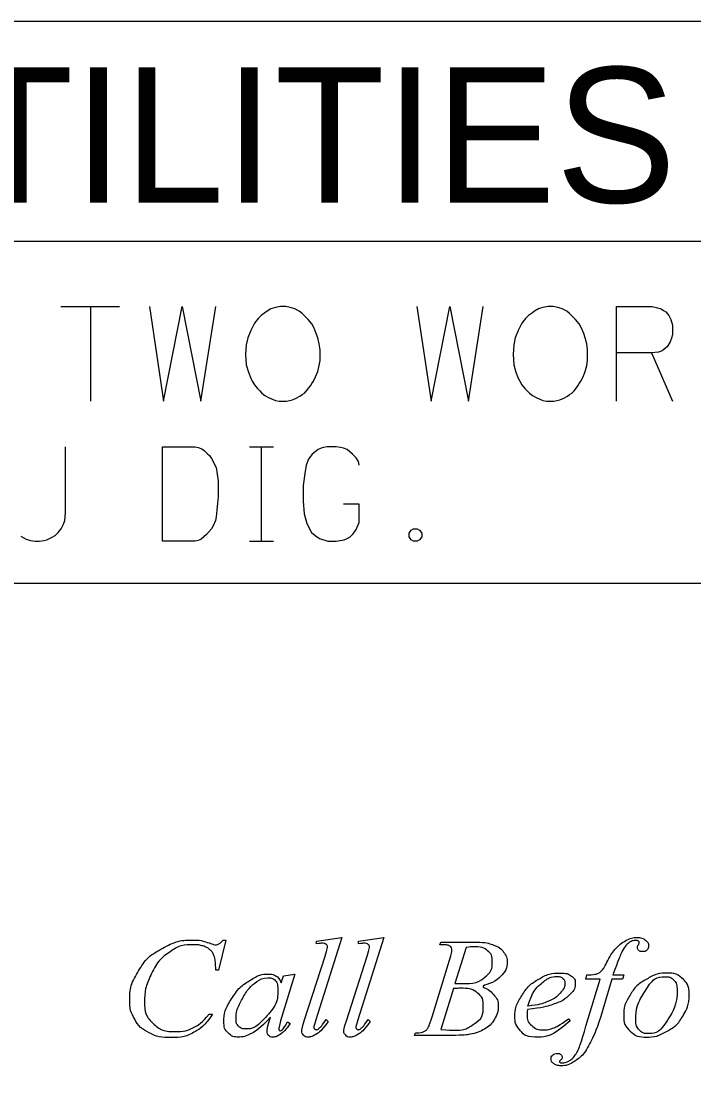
# Model space of a CAD drawing. Extents: x -9.1 to 34, y -3.1 to 22.
# Drawn here: x 6.061 to 7.056, y 3.861 to 5.437 of the extents above; entities that cross this region are included whole.
import ezdxf

# ---------------------------------------------------------------- set-up
doc = ezdxf.new("R2010")
doc.units = 0
doc.layers.add('SH_Data', color=7, linetype='Continuous')

msp = doc.modelspace()

# ---------------------------------------------------------------- linework, layer by layer
at = {"layer": 'SH_Data'}
for p, q in [((3.1861, 5.1116), (8.3861, 5.1116)), ((6.1195, 5.0146), (6.2066, 5.0146)), ((6.1636, 5.0146), (6.1636, 4.8746)), ((6.9936, 4.9462), (7.0245, 4.8746)), ((6.3989, 4.8075), (6.4342, 4.8075)), ((6.4166, 4.6675), (6.4166, 4.8075)), ((6.3989, 4.6675), (6.4342, 4.6675)), ((3.1861, 4.6057), (8.3861, 4.6057))]:
    msp.add_line(p, q, dxfattribs=at)
msp.add_lwpolyline([(3.1861, 5.4367), (8.3861, 5.4367), (8.3861, 2.3367), (3.1861, 2.3367)], close=True, dxfattribs=at)
msp.add_lwpolyline([(3.1861, 5.4367), (8.3861, 5.4367), (8.3861, 2.3367), (3.1861, 2.3367)], close=True, dxfattribs=at)
for points in [[(6.2507, 5.0146), (6.2716, 4.8746), (6.2992, 5.0146), (6.3267, 4.8746), (6.3488, 5.0146)], [(6.437, 5.0135), (6.4336, 5.0123), (6.4304, 5.0113), (6.4248, 5.0079), (6.4215, 5.0057), (6.416, 5.0013), (6.4116, 4.9969), (6.4094, 4.9947), (6.4061, 4.9903), (6.4006, 4.9793), (6.3962, 4.9683), (6.394, 4.9583), (6.3929, 4.944), (6.394, 4.9286), (6.3973, 4.9176), (6.4006, 4.9087), (6.4028, 4.9043), (6.4061, 4.8988), (6.4105, 4.8933), (6.4138, 4.89), (6.4171, 4.8867), (6.4215, 4.8834), (6.427, 4.8801), (6.437, 4.8757), (6.4425, 4.8746), (6.4535, 4.8746), (6.4579, 4.8757), (6.4623, 4.8768), (6.4678, 4.879), (6.4733, 4.8823), (6.4766, 4.8845), (6.4799, 4.8867), (6.4833, 4.89), (6.4866, 4.8944), (6.4888, 4.8977), (6.491, 4.901), (6.4932, 4.9043), (6.4965, 4.9109), (6.4998, 4.9187), (6.502, 4.9275), (6.5031, 4.9352), (6.5031, 4.9363), (6.5031, 4.944), (6.5031, 4.9506), (6.502, 4.9594), (6.4998, 4.9683), (6.4976, 4.9749), (6.4943, 4.9826), (6.491, 4.9892), (6.4855, 4.9958), (6.4811, 5.0002), (6.4766, 5.0046), (6.4722, 5.0079), (6.4656, 5.0113), (6.459, 5.0135), (6.4524, 5.0146), (6.4447, 5.0146), (6.437, 5.0135)], [(6.6464, 5.0146), (6.6673, 4.8746), (6.6949, 5.0146), (6.7225, 4.8746), (6.7445, 5.0146)], [(6.8327, 5.0135), (6.8294, 5.0123), (6.8261, 5.0113), (6.8206, 5.0079), (6.8173, 5.0057), (6.8117, 5.0013), (6.8073, 4.9969), (6.8051, 4.9947), (6.8018, 4.9903), (6.7963, 4.9793), (6.7919, 4.9683), (6.7897, 4.9583), (6.7886, 4.944), (6.7897, 4.9286), (6.793, 4.9176), (6.7963, 4.9087), (6.7985, 4.9043), (6.8018, 4.8988), (6.8062, 4.8933), (6.8095, 4.89), (6.8129, 4.8867), (6.8173, 4.8834), (6.8228, 4.8801), (6.8327, 4.8757), (6.8382, 4.8746), (6.8492, 4.8746), (6.8536, 4.8757), (6.858, 4.8768), (6.8636, 4.879), (6.8691, 4.8823), (6.8724, 4.8845), (6.8757, 4.8867), (6.879, 4.89), (6.8823, 4.8944), (6.8845, 4.8977), (6.8867, 4.901), (6.8889, 4.9043), (6.8922, 4.9109), (6.8955, 4.9187), (6.8977, 4.9275), (6.8988, 4.9352), (6.8988, 4.9363), (6.8988, 4.944), (6.8988, 4.9506), (6.8977, 4.9594), (6.8955, 4.9683), (6.8933, 4.9749), (6.89, 4.9826), (6.8867, 4.9892), (6.8812, 4.9958), (6.8768, 5.0002), (6.8724, 5.0046), (6.868, 5.0079), (6.8614, 5.0113), (6.8547, 5.0135), (6.8481, 5.0146), (6.8404, 5.0146), (6.8327, 5.0135)], [(6.9418, 4.8746), (6.9418, 5.0146), (6.9947, 5.0146), (7.0002, 5.0135), (7.008, 5.0113), (7.0113, 5.009), (7.0146, 5.0068), (7.019, 5.0013), (7.0223, 4.9958), (7.0245, 4.987), (7.0245, 4.9738), (7.0234, 4.9694), (7.0212, 4.9628), (7.0168, 4.955), (7.0124, 4.9517), (7.0091, 4.9495), (7.0069, 4.9484), (7.0036, 4.9473), (6.9936, 4.9462), (6.9418, 4.9462)], [(6.0605, 4.6752), (6.0638, 4.673), (6.0682, 4.6708), (6.0749, 4.6686), (6.0815, 4.6675), (6.0881, 4.6675), (6.0947, 4.6686), (6.0991, 4.6697), (6.1057, 4.673), (6.1112, 4.6763), (6.1157, 4.6807), (6.1201, 4.6862), (6.1234, 4.6928), (6.1256, 4.6984), (6.1267, 4.7094), (6.1267, 4.8075)], [(6.27, 4.8075), (6.3185, 4.8075), (6.3229, 4.8064), (6.3284, 4.8042), (6.3317, 4.802), (6.3361, 4.7976), (6.3394, 4.7943), (6.3427, 4.7898), (6.3493, 4.7766), (6.3526, 4.7568), (6.3526, 4.7413), (6.3526, 4.7336), (6.3515, 4.7237), (6.3504, 4.7138), (6.3493, 4.7039), (6.3482, 4.6984), (6.3449, 4.6906), (6.3427, 4.6862), (6.335, 4.6774), (6.3273, 4.6708), (6.3251, 4.6697), (6.3229, 4.6686), (6.3185, 4.6675), (6.27, 4.6675), (6.27, 4.8075)], [(6.5609, 4.7799), (6.5599, 4.7854), (6.5565, 4.791), (6.551, 4.7965), (6.5433, 4.8031), (6.5378, 4.8053), (6.5334, 4.8064), (6.5268, 4.8075), (6.5136, 4.8075), (6.508, 4.8064), (6.5047, 4.8053), (6.5003, 4.8031), (6.4915, 4.7965), (6.486, 4.7888), (6.4827, 4.7799), (6.4805, 4.7678), (6.4783, 4.7502), (6.4783, 4.727), (6.4794, 4.7083), (6.4838, 4.694), (6.4904, 4.6807), (6.4959, 4.6763), (6.5025, 4.6719), (6.5146, 4.6675), (6.5268, 4.6675), (6.5389, 4.6697), (6.5433, 4.6719), (6.5477, 4.6741), (6.5521, 4.6785), (6.5565, 4.6851), (6.5609, 4.6951), (6.5609, 4.7226), (6.5378, 4.7226)], [(6.6414, 4.6862), (6.6469, 4.6862), (6.6502, 4.684), (6.6535, 4.6796), (6.6535, 4.6741), (6.6502, 4.6697), (6.6469, 4.6675), (6.6414, 4.6675), (6.6381, 4.6697), (6.6348, 4.6741), (6.6348, 4.6796), (6.6381, 4.684), (6.6414, 4.6862)], [(6.3639, 4.0777), (6.3529, 4.033), (6.3489, 4.033), (6.3484, 4.0442)], [(6.3599, 4.0777), (6.3639, 4.0777)], [(6.5354, 4.0816), (6.4969, 3.9598)], [(6.4979, 4.0722), (6.4979, 4.0759), (6.5354, 4.0816)], [(6.5976, 4.0816), (6.5591, 3.9598)], [(6.5601, 4.0722), (6.5601, 4.0759), (6.5976, 4.0816)], [(6.6802, 4.0708), (6.6817, 4.0746), (6.7349, 4.0746)], [(6.7191, 4.0666), (6.7027, 4.0135)], [(6.4798, 3.9581), (6.5105, 4.0539)], [(6.542, 3.9581), (6.5726, 4.0539)], [(6.6689, 3.9642), (6.6947, 4.0477)], [(6.4659, 4.0273), (6.4448, 3.9583), (6.4424, 3.949)], [(6.4455, 4.0144), (6.449, 4.0249), (6.4659, 4.0273)], [(6.8965, 3.9505), (6.9174, 4.0196), (6.8962, 4.0196), (6.8978, 4.0263)], [(6.9526, 4.0263), (6.9506, 4.0196), (6.9346, 4.0196), (6.9215, 3.9747)], [(6.9365, 4.0263), (6.9526, 4.0263)], [(6.7003, 4.0058), (6.6817, 3.9456)], [(6.339, 3.9681), (6.3442, 3.9681)], [(6.4273, 3.9558), (6.4297, 3.9634)], [(6.455, 3.9568), (6.4587, 3.9544)], [(6.512, 3.9602), (6.5152, 3.9571)], [(6.5742, 3.9602), (6.5774, 3.9571)], [(6.8708, 3.9611), (6.873, 3.9582)], [(6.697, 3.9366), (6.6427, 3.9366), (6.6441, 3.9403)]]:
    msp.add_lwpolyline(points, dxfattribs=at)
for points in [[(6.3442, 3.9681), (6.3321, 3.9503), (6.3175, 3.9419), (6.3028, 3.9335), (6.2824, 3.9335), (6.2642, 3.9335), (6.2503, 3.9405), (6.2363, 3.9476), (6.2289, 3.9604), (6.2216, 3.9732), (6.2216, 3.988), (6.2216, 4.0106), (6.2346, 4.0319), (6.2476, 4.0533), (6.2703, 4.0655), (6.2929, 4.0777), (6.316, 4.0777), (6.3268, 4.0777), (6.3402, 4.0729), (6.3461, 4.0708), (6.3487, 4.0708), (6.3514, 4.0708), (6.3533, 4.0719), (6.3553, 4.0729), (6.3599, 4.0777)], [(6.3484, 4.0442), (6.3479, 4.0503), (6.3459, 4.0551), (6.3439, 4.0598), (6.34, 4.0634), (6.336, 4.0669), (6.3299, 4.0689), (6.3239, 4.0708), (6.3165, 4.0708), (6.2968, 4.0708), (6.282, 4.0609), (6.2631, 4.0482), (6.2524, 4.025), (6.2436, 4.0059), (6.2436, 3.9863), (6.2436, 3.9663), (6.2563, 3.9543), (6.269, 3.9424), (6.2894, 3.9424), (6.3047, 3.9424), (6.3167, 3.9487), (6.3287, 3.955), (6.339, 3.9681)], [(6.5105, 4.0539), (6.5141, 4.0656), (6.5141, 4.0673), (6.5141, 4.0698), (6.512, 4.0713), (6.5099, 4.0729), (6.5055, 4.0729), (6.503, 4.0729), (6.4979, 4.0722)], [(6.5726, 4.0539), (6.5762, 4.0656), (6.5762, 4.0673), (6.5762, 4.0698), (6.5742, 4.0713), (6.5721, 4.0729), (6.5677, 4.0729), (6.5652, 4.0729), (6.5601, 4.0722)], [(6.6947, 4.0477), (6.6981, 4.0583), (6.6981, 4.0626), (6.6981, 4.0664), (6.6951, 4.0686), (6.6921, 4.0707), (6.6837, 4.0707), (6.6818, 4.0707), (6.6802, 4.0708)], [(6.7349, 4.0746), (6.7484, 4.0746), (6.7589, 4.0707), (6.7694, 4.0668), (6.7746, 4.0599), (6.7798, 4.053), (6.7798, 4.0453), (6.7798, 4.0334), (6.7701, 4.0238), (6.7603, 4.0142), (6.7383, 4.0096), (6.7529, 4.0049), (6.7597, 3.9972), (6.7666, 3.9895), (6.7666, 3.9802), (6.7666, 3.9699), (6.761, 3.9605), (6.7553, 3.9512), (6.7464, 3.946), (6.7375, 3.9408), (6.7249, 3.9383), (6.716, 3.9366), (6.697, 3.9366)], [(6.7027, 4.0135), (6.7098, 4.0134), (6.7129, 4.0134), (6.7356, 4.0134), (6.7467, 4.0226), (6.7578, 4.0318), (6.7578, 4.0456), (6.7578, 4.0561), (6.751, 4.0619), (6.7442, 4.0678), (6.7292, 4.0678), (6.7252, 4.0678), (6.7191, 4.0666)], [(6.8978, 4.0263), (6.9079, 4.0263), (6.9119, 4.0275), (6.9159, 4.0287), (6.9193, 4.032), (6.9226, 4.0353), (6.9273, 4.0443), (6.9335, 4.0565), (6.9391, 4.0632), (6.9469, 4.0723), (6.9555, 4.0768), (6.964, 4.0813), (6.9716, 4.0813), (6.9796, 4.0813), (6.9844, 4.0774), (6.9892, 4.0735), (6.9892, 4.0689), (6.9892, 4.0654), (6.9867, 4.0629), (6.9842, 4.0605), (6.9803, 4.0605), (6.9769, 4.0605), (6.9748, 4.0623), (6.9727, 4.0641), (6.9727, 4.0667), (6.9727, 4.0683), (6.9741, 4.0707), (6.9754, 4.0731), (6.9754, 4.0739), (6.9754, 4.0753), (6.9745, 4.076), (6.9732, 4.077), (6.9707, 4.077), (6.9644, 4.077), (6.9594, 4.0729), (6.9528, 4.0673), (6.9475, 4.0555), (6.9448, 4.0493), (6.9365, 4.0263)], [(6.4297, 3.9634), (6.414, 3.9461), (6.4008, 3.9392), (6.3914, 3.9342), (6.3823, 3.9342), (6.3735, 3.9342), (6.3672, 3.9403), (6.3609, 3.9464), (6.3609, 3.957), (6.3609, 3.9729), (6.3721, 3.9906), (6.3834, 4.0083), (6.4007, 4.0189), (6.4143, 4.0273), (6.4263, 4.0273), (6.4335, 4.0273), (6.4382, 4.0243), (6.443, 4.0214), (6.4455, 4.0144)], [(6.4258, 4.022), (6.4182, 4.022), (6.4097, 4.0161), (6.3976, 4.0076), (6.3882, 3.9909), (6.3788, 3.9742), (6.3788, 3.9608), (6.3788, 3.954), (6.383, 3.95), (6.3871, 3.9461), (6.3926, 3.9461), (6.406, 3.9461), (6.4217, 3.9622), (6.441, 3.9835), (6.4404, 4.006), (6.4404, 4.0145), (6.4365, 4.0183), (6.4325, 4.022), (6.4258, 4.022)], [(6.873, 3.9582), (6.8471, 3.9342), (6.8236, 3.9342), (6.8076, 3.9342), (6.7995, 3.9436), (6.7914, 3.953), (6.7914, 3.9642), (6.7914, 3.9794), (6.8015, 3.9952), (6.8115, 4.0111), (6.8267, 4.0199), (6.8419, 4.0287), (6.858, 4.0287), (6.8696, 4.0287), (6.8751, 4.0243), (6.8807, 4.02), (6.8807, 4.014), (6.8807, 4.0055), (6.8734, 3.9978), (6.8637, 3.9877), (6.8449, 3.9816), (6.8325, 3.9774), (6.8099, 3.975)], [(6.8107, 3.98), (6.8273, 3.9817), (6.8377, 3.9859), (6.8515, 3.9915), (6.8583, 3.9993), (6.8652, 4.007), (6.8652, 4.0141), (6.8652, 4.0183), (6.8623, 4.021), (6.8593, 4.0236), (6.8538, 4.0236), (6.8424, 4.0236), (6.8296, 4.0126), (6.8168, 4.0016), (6.8107, 3.98)], [(7.0494, 3.9969), (7.0494, 3.9816), (7.0407, 3.9667), (7.032, 3.9517), (7.0165, 3.943), (7.001, 3.9342), (6.9863, 3.9342), (6.9714, 3.9342), (6.9619, 3.9431), (6.9525, 3.952), (6.9525, 3.9662), (6.9525, 3.9811), (6.9617, 3.9962), (6.9709, 4.0112), (6.9864, 4.0199), (7.0018, 4.0287), (7.0163, 4.0287), (7.0307, 4.0287), (7.04, 4.0198), (7.0494, 4.011), (7.0494, 3.9969)], [(7.0315, 4.0039), (7.0315, 4.0133), (7.0265, 4.0184), (7.0215, 4.0234), (7.0136, 4.0234), (6.9975, 4.0234), (6.9839, 4.002), (6.9704, 3.9806), (6.9704, 3.9594), (6.9704, 3.9498), (6.9756, 3.9446), (6.9809, 3.9393), (6.9889, 3.9393), (7.0044, 3.9393), (7.0179, 3.9606), (7.0315, 3.9819), (7.0315, 4.0039)], [(6.6817, 3.9456), (6.6937, 3.9442), (6.7005, 3.9442), (6.7178, 3.9442), (6.7312, 3.9537), (6.7446, 3.9633), (6.7446, 3.9797), (6.7446, 3.9922), (6.7362, 3.9992), (6.7278, 4.0063), (6.7091, 4.0063), (6.7055, 4.0063), (6.7003, 4.0058)], [(6.8099, 3.975), (6.8093, 3.97), (6.8093, 3.9666), (6.8093, 3.9576), (6.8163, 3.9512), (6.8234, 3.9448), (6.8334, 3.9448), (6.8414, 3.9448), (6.8488, 3.9478), (6.8562, 3.9508), (6.8708, 3.9611)], [(6.9215, 3.9747), (6.9127, 3.9455), (6.9046, 3.9295), (6.893, 3.9069), (6.8797, 3.8983), (6.8696, 3.8918), (6.8594, 3.8918), (6.8528, 3.8918), (6.8482, 3.8954), (6.8448, 3.8979), (6.8448, 3.902), (6.8448, 3.9053), (6.8476, 3.9076), (6.8503, 3.91), (6.8544, 3.91), (6.8573, 3.91), (6.8593, 3.9083), (6.8614, 3.9066), (6.8614, 3.9043), (6.8614, 3.9021), (6.8591, 3.9002), (6.8574, 3.8988), (6.8574, 3.8981), (6.8574, 3.8971), (6.8581, 3.8966), (6.8591, 3.8959), (6.8612, 3.8959), (6.8659, 3.8959), (6.871, 3.8987), (6.8762, 3.9014), (6.8802, 3.9068), (6.8842, 3.9122), (6.8878, 3.9225), (6.8895, 3.9267), (6.8965, 3.9505)], [(6.4587, 3.9544), (6.4524, 3.9441), (6.4456, 3.9392), (6.4389, 3.9342), (6.4332, 3.9342), (6.4292, 3.9342), (6.4271, 3.9364), (6.4249, 3.9386), (6.4249, 3.9428), (6.4249, 3.9477), (6.4273, 3.9558)], [(6.4424, 3.949), (6.442, 3.9477), (6.442, 3.9468), (6.442, 3.9453), (6.4428, 3.9442), (6.4434, 3.9434), (6.4443, 3.9434), (6.4453, 3.9434), (6.447, 3.9449), (6.45, 3.9476), (6.455, 3.9568)], [(6.5152, 3.9571), (6.5054, 3.9435), (6.4971, 3.9381), (6.4909, 3.9342), (6.4854, 3.9342), (6.4815, 3.9342), (6.4788, 3.9369), (6.4762, 3.9395), (6.4762, 3.9429), (6.4762, 3.9466), (6.4798, 3.9581)], [(6.4969, 3.9598), (6.494, 3.9507), (6.494, 3.9486), (6.494, 3.9471), (6.495, 3.9461), (6.4959, 3.9451), (6.4973, 3.9451), (6.4991, 3.9451), (6.5013, 3.9468), (6.5064, 3.9511), (6.512, 3.9602)], [(6.5774, 3.9571), (6.5676, 3.9435), (6.5593, 3.9381), (6.5531, 3.9342), (6.5476, 3.9342), (6.5437, 3.9342), (6.541, 3.9369), (6.5384, 3.9395), (6.5384, 3.9429), (6.5384, 3.9466), (6.542, 3.9581)], [(6.5591, 3.9598), (6.5562, 3.9507), (6.5562, 3.9486), (6.5562, 3.9471), (6.5572, 3.9461), (6.5581, 3.9451), (6.5595, 3.9451), (6.5613, 3.9451), (6.5635, 3.9468), (6.5686, 3.9511), (6.5742, 3.9602)], [(6.6441, 3.9403), (6.6527, 3.9405), (6.6557, 3.9419), (6.6601, 3.9436), (6.6619, 3.9465), (6.6646, 3.9503), (6.6689, 3.9642)]]:
    msp.add_open_spline(points, degree=3, dxfattribs=at)

# ---------------------------------------------------------------- texts
msp.add_text('UNDERGROUND UTILITIES', height=0.2, dxfattribs=at).set_placement((3.5679, 5.1686))

doc.saveas('drawing.dxf')
